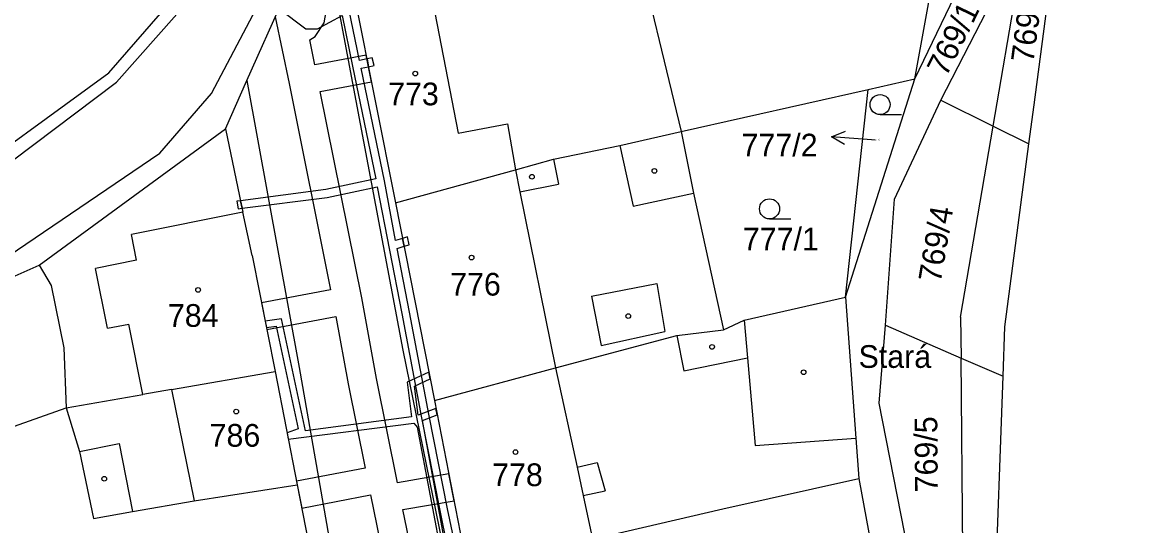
# Model space of a CAD drawing. Extents: x -785744 to -782822, y -1067550 to -1063910.
# Drawn here: x -783575 to -783491.4, y -1065965.9 to -1065928.2 of the extents above; entities that cross this region are included whole.
import ezdxf

# ---------------------------------------------------------------- set-up
doc = ezdxf.new("R2010")
doc.units = 0
for name, color, linetype in [('Hranice kat_území', 7, 'Continuous'), ('Hranice parcel', 7, 'Continuous'), ('Parcelní čísla', 7, 'Continuous'), ('Pop_ČP_popisy', 7, 'Continuous'), ('Vnitřní kresba', 7, 'Continuous'), ('Věcná břemena k části', 7, 'Continuous'), ('Značky budov', 7, 'Continuous'), ('Značky kultur', 7, 'Continuous')]:
    doc.layers.add(name, color=color, linetype=linetype)

msp = doc.modelspace()

# ---------------------------------------------------------------- linework, layer by layer
at = {"layer": 'Hranice kat_území'}
msp.add_lwpolyline([(-783491.43, -1066022.73), (-783503.64, -1066019.71), (-783503.03, -1065995.87), (-783502.94, -1065992.56), (-783502.19, -1065971.77), (-783501.58, -1065954.72), (-783501.45, -1065951.02), (-783499.65, -1065937.33), (-783499.26, -1065934.4), (-783496.78, -1065915.6)], dxfattribs=at)
at = {"layer": 'Hranice parcel'}
msp.add_line((-783508.51, -1065968.59), (-783510.86, -1065956.74), dxfattribs=at)
for points in [[(-783508.17, -1065932.46), (-783504.93, -1065914.64)], [(-783558.17, -1065932.59), (-783552.63, -1065920.19)], [(-783529.34, -1065921.22), (-783525.67, -1065936.41)], [(-783508.17, -1065932.46), (-783504.53, -1065924.88)], [(-783568.48, -1065932.01), (-783562.61, -1065925.23)], [(-783506.23, -1065934.06), (-783501.95, -1065925.7)], [(-783550.07, -1065926.45), (-783547.04, -1065941.74)], [(-783581.1, -1065941.18), (-783568.48, -1065932.01)], [(-783513.36, -1065948.8), (-783508.17, -1065932.46)], [(-783511.68, -1065933.25), (-783508.17, -1065932.46)], [(-783559.77, -1065936.19), (-783558.17, -1065932.59)], [(-783525.67, -1065936.41), (-783511.68, -1065933.25)], [(-783513.36, -1065948.8), (-783511.68, -1065933.25)], [(-783509.69, -1065941.47), (-783506.23, -1065934.06)], [(-783506.23, -1065934.06), (-783502.31, -1065936.01)], [(-783573.7, -1065946.41), (-783559.77, -1065936.19)], [(-783559.77, -1065936.19), (-783558.45, -1065942.44)], [(-783530.25, -1065937.44), (-783525.67, -1065936.41)], [(-783525.67, -1065936.41), (-783524.75, -1065941.02)], [(-783502.31, -1065936.01), (-783499.65, -1065937.33)], [(-783535.21, -1065938.47), (-783530.25, -1065937.44)], [(-783538.07, -1065939.26), (-783535.21, -1065938.47)], [(-783547.04, -1065941.74), (-783538.07, -1065939.26)], [(-783524.75, -1065941.02), (-783522.5, -1065951.25)], [(-783510.38, -1065950.9), (-783509.69, -1065941.47)], [(-783557.77, -1065945.67), (-783558.45, -1065942.44)], [(-783547.04, -1065941.74), (-783544.13, -1065956.52)], [(-783557.77, -1065945.67), (-783556.05, -1065954.37)], [(-783596.86, -1065956.69), (-783573.7, -1065946.41)], [(-783573.7, -1065946.41), (-783572.8, -1065947.93)], [(-783572.8, -1065947.93), (-783571.86, -1065952.58)], [(-783520.95, -1065950.51), (-783513.36, -1065948.8)], [(-783513.36, -1065948.8), (-783512.59, -1065959.34)], [(-783522.5, -1065951.25), (-783520.95, -1065950.51)], [(-783535.06, -1065954.08), (-783526, -1065951.66)], [(-783526, -1065951.66), (-783522.5, -1065951.25)], [(-783510.86, -1065956.74), (-783510.38, -1065950.9)], [(-783510.38, -1065950.9), (-783504.72, -1065953.36)], [(-783571.86, -1065952.58), (-783571.69, -1065957.09)], [(-783544.13, -1065956.52), (-783535.06, -1065954.08)], [(-783504.72, -1065953.36), (-783501.58, -1065954.72)], [(-783563.8, -1065955.71), (-783556.05, -1065954.37)], [(-783556.05, -1065954.37), (-783554.39, -1065962.84)], [(-783563.8, -1065955.71), (-783565.95, -1065956.08)], [(-783571.69, -1065957.09), (-783565.95, -1065956.08)], [(-783544.13, -1065956.52), (-783541.67, -1065969.11)], [(-783590.48, -1065963.75), (-783571.69, -1065957.09)], [(-783571.69, -1065957.09), (-783570.68, -1065960.34)], [(-783512.59, -1065959.34), (-783512.37, -1065962.37)], [(-783570.68, -1065960.34), (-783569.63, -1065965.37)], [(-783522.54, -1065964.64), (-783512.37, -1065962.37)], [(-783512.37, -1065962.37), (-783511.63, -1065966.43)], [(-783562.1, -1065964.05), (-783554.39, -1065962.84)], [(-783554.39, -1065962.84), (-783553.14, -1065969.23)], [(-783566.71, -1065964.84), (-783562.1, -1065964.05)], [(-783569.63, -1065965.37), (-783566.71, -1065964.84)], [(-783532.1, -1065966.87), (-783522.54, -1065964.64)]]:
    msp.add_lwpolyline(points, dxfattribs=at)
at = {"layer": 'Pop_ČP_popisy'}
msp.add_line((-783511.42, -1065937.03), (-783514.411, -1065936.801), dxfattribs=at)
for points in [[(-783513.452, -1065937.376), (-783514.411, -1065936.801), (-783513.376, -1065936.379)], [(-783511.15, -1065937.05), (-783511.42, -1065937.03)]]:
    msp.add_lwpolyline(points, dxfattribs=at)
at = {"layer": 'Vnitřní kresba'}
msp.add_line((-783504.57, -1065970.58), (-783504.72, -1065953.36), dxfattribs=at)
for points in [[(-783502.31, -1065936.01), (-783498.68, -1065914.73)], [(-783560.8, -1065933.56), (-783552.93, -1065918.58)], [(-783552.63, -1065920.19), (-783546.49, -1065952.76)], [(-783544.56, -1065925.06), (-783542.36, -1065936.52)], [(-783567.92, -1065932.71), (-783561.84, -1065925.82)], [(-783580.3, -1065942.05), (-783567.92, -1065932.71)], [(-783558.17, -1065932.59), (-783554.24, -1065954.05)], [(-783564.68, -1065938.03), (-783560.8, -1065933.56)], [(-783542.36, -1065936.52), (-783538.66, -1065935.82)], [(-783538.66, -1065935.82), (-783538.07, -1065939.26)], [(-783504.75, -1065950.3), (-783502.31, -1065936.01)], [(-783530.25, -1065937.44), (-783529.26, -1065941.99)], [(-783577.38, -1065946.63), (-783564.68, -1065938.03)], [(-783535.21, -1065938.47), (-783534.83, -1065940.33)], [(-783538.07, -1065939.26), (-783537.73, -1065940.92)], [(-783537.73, -1065940.92), (-783534.83, -1065940.33)], [(-783537.73, -1065940.92), (-783535.06, -1065954.08)], [(-783529.26, -1065941.99), (-783524.75, -1065941.02)], [(-783558.45, -1065942.44), (-783566.79, -1065944.12)], [(-783566.41, -1065946.04), (-783566.79, -1065944.12)], [(-783566.41, -1065946.04), (-783569.48, -1065946.65)], [(-783568.6, -1065951.13), (-783569.48, -1065946.65)], [(-783532.37, -1065948.73), (-783527.48, -1065947.77)], [(-783527.48, -1065947.77), (-783526.88, -1065951.36)], [(-783532.37, -1065948.73), (-783531.65, -1065952.42)], [(-783568.6, -1065951.13), (-783567, -1065950.82)], [(-783565.95, -1065956.08), (-783567, -1065950.82)], [(-783520.95, -1065950.51), (-783520.69, -1065953.35)], [(-783504.75, -1065950.3), (-783504.72, -1065953.36)], [(-783531.65, -1065952.42), (-783526.88, -1065951.36)], [(-783526, -1065951.66), (-783525.47, -1065954.3)], [(-783546.49, -1065952.76), (-783536.56, -1066001.4)], [(-783554.24, -1065954.05), (-783551.86, -1065967.73)], [(-783535.06, -1065954.08), (-783533.45, -1065961.53)], [(-783525.47, -1065954.3), (-783520.69, -1065953.35)], [(-783520.69, -1065953.35), (-783520.12, -1065959.9)], [(-783563.8, -1065955.71), (-783562.1, -1065964.05)], [(-783570.68, -1065960.34), (-783567.72, -1065959.74)], [(-783567.72, -1065959.74), (-783566.71, -1065964.84)], [(-783520.12, -1065959.9), (-783512.59, -1065959.34)], [(-783533.45, -1065961.53), (-783531.94, -1065961.17)], [(-783533.45, -1065961.53), (-783532.99, -1065963.63)], [(-783531.94, -1065961.17), (-783531.35, -1065963.28)], [(-783532.99, -1065963.63), (-783531.35, -1065963.28)], [(-783532.99, -1065963.63), (-783532.29, -1065966.91)]]:
    msp.add_lwpolyline(points, dxfattribs=at)
at = {"layer": 'Věcná břemena k části'}
for points in [[(-783555.76, -1065927.2), (-783553.74, -1065928.71), (-783552.88, -1065928.72), (-783551.04, -1065927.73), (-783550.25, -1065931.5), (-783548.51, -1065939.94), (-783552.24, -1065940.74)], [(-783552.37, -1065928.28), (-783552.18, -1065927.15)], [(-783542.16, -1065969.35), (-783543.15, -1065964.65), (-783544.52, -1065957.68), (-783545.98, -1065949.91), (-783546.92, -1065945.15), (-783546.4, -1065944.99), (-783546.52, -1065944.4), (-783547.04, -1065944.56), (-783547.87, -1065940.1), (-783549.61, -1065931.67), (-783549.06, -1065931.56), (-783549.17, -1065930.97), (-783549.73, -1065931.08), (-783550.53, -1065927.23)], [(-783556.04, -1065927.82), (-783554.99, -1065932.82)], [(-783553.04, -1065929.3), (-783552.37, -1065928.28)], [(-783553.45, -1065929.53), (-783553.04, -1065929.3)], [(-783553.07, -1065931.41), (-783553.45, -1065929.53)], [(-783549.23, -1065930.7), (-783553.07, -1065931.41)], [(-783548.83, -1065932.69), (-783549.23, -1065930.7)], [(-783548.79, -1065930.89), (-783549.17, -1065930.97)], [(-783549.17, -1065930.97), (-783549.06, -1065931.56)], [(-783549.06, -1065931.56), (-783548.63, -1065931.47)], [(-783548.63, -1065931.47), (-783548.79, -1065930.89)], [(-783554.99, -1065932.82), (-783551.89, -1065948.24)], [(-783552.67, -1065933.41), (-783548.83, -1065932.69)], [(-783549.57, -1065948.84), (-783552.67, -1065933.41)], [(-783552.24, -1065940.74), (-783558.63, -1065941.59), (-783558.51, -1065942.15), (-783552.14, -1065941.34), (-783548.4, -1065940.53), (-783546.56, -1065950.03), (-783545.1, -1065957.82), (-783543.73, -1065964.77), (-783540.89, -1065978.85)], [(-783558.63, -1065941.59), (-783558.92, -1065941.62)], [(-783558.92, -1065941.62), (-783558.8, -1065942.18)], [(-783558.51, -1065942.15), (-783558.63, -1065941.59)], [(-783558.8, -1065942.18), (-783558.51, -1065942.15)], [(-783546.13, -1065944.28), (-783546.52, -1065944.4)], [(-783546.52, -1065944.4), (-783546.4, -1065944.99)], [(-783546.4, -1065944.99), (-783546.02, -1065944.87)], [(-783546.02, -1065944.87), (-783546.13, -1065944.28)], [(-783551.89, -1065948.24), (-783557.07, -1065949.22)], [(-783548.47, -1065954.88), (-783549.57, -1065948.84)], [(-783557.07, -1065949.22), (-783556.67, -1065951.22)], [(-783555.56, -1065950.41), (-783556.8, -1065950.59)], [(-783556.8, -1065950.59), (-783556.7, -1065951.08)], [(-783556.67, -1065951.22), (-783551.51, -1065950.24)], [(-783553.77, -1065958.8), (-783555.56, -1065950.41)], [(-783551.51, -1065950.24), (-783550.59, -1065955.28)], [(-783556.7, -1065951.08), (-783555.96, -1065950.97)], [(-783555.96, -1065950.97), (-783554.33, -1065958.66)], [(-783546.89, -1065962.69), (-783548.47, -1065954.88)], [(-783544.54, -1065954.42), (-783546.16, -1065955.17)], [(-783545.62, -1065955.47), (-783544.44, -1065954.92)], [(-783544.44, -1065954.92), (-783544.54, -1065954.42)], [(-783550.59, -1065955.28), (-783549.31, -1065961.59)], [(-783546.16, -1065955.17), (-783545.84, -1065957.75)], [(-783545.35, -1065957.62), (-783545.62, -1065955.47)], [(-783544.01, -1065957.12), (-783545.35, -1065957.62)], [(-783543.92, -1065957.61), (-783544.01, -1065957.12)], [(-783555.06, -1065959.43), (-783545.67, -1065958.23)], [(-783545.84, -1065957.75), (-783553.77, -1065958.8)], [(-783545.67, -1065958.23), (-783545.42, -1065958.53)], [(-783545.01, -1065958.02), (-783543.92, -1065957.61)], [(-783543.12, -1065968.36), (-783545.01, -1065958.02)], [(-783554.33, -1065958.66), (-783555.15, -1065958.94)], [(-783555.15, -1065958.94), (-783555.06, -1065959.43)], [(-783545.42, -1065958.53), (-783541.53, -1065979.09)], [(-783549.31, -1065961.59), (-783554.44, -1065962.58)], [(-783543.05, -1065962.03), (-783546.89, -1065962.69)], [(-783542.66, -1065964.03), (-783543.05, -1065962.03)], [(-783554.44, -1065962.58), (-783554.39, -1065962.84)], [(-783554.39, -1065962.84), (-783554.05, -1065964.58)], [(-783554.05, -1065964.58), (-783548.92, -1065963.6)], [(-783548.92, -1065963.6), (-783546.77, -1065974.09)], [(-783546.5, -1065964.69), (-783542.66, -1065964.03)], [(-783544.43, -1065974.7), (-783546.5, -1065964.69)]]:
    msp.add_lwpolyline(points, dxfattribs=at)
at = {"layer": 'Značky budov'}
for centre in [(-783545.56, -1065932.07), (-783536.83, -1065939.79), (-783527.66, -1065939.35), (-783541.35, -1065945.84), (-783561.81, -1065948.26), (-783529.62, -1065950.21), (-783523.35, -1065952.52), (-783516.5, -1065954.42), (-783558.96, -1065957.36), (-783538.06, -1065960.39), (-783568.83, -1065962.39)]:
    msp.add_circle(centre, 0.175, dxfattribs=at)
at = {"layer": 'Značky kultur'}
for p, q in [((-783510.78, -1065935.14), (-783509.18, -1065935.14)), ((-783519.05, -1065942.94), (-783517.45, -1065942.94))]:
    msp.add_line(p, q, dxfattribs=at)
for centre in [(-783510.78, -1065934.39), (-783519.05, -1065942.19)]:
    msp.add_circle(centre, 0.75, dxfattribs=at)

# ---------------------------------------------------------------- texts
at = {"layer": 'Parcelní čísla'}
for s, rotation, p in [('769/6', 82.42515, (-783499.31, -1065931.31)), ('769/1', 63.54261, (-783505.83, -1065932.37)), ('769/4', 80.33679, (-783506.25, -1065947.77)), ('769/5', 90.4383, (-783506.46, -1065963.4))]:
    msp.add_text(s, height=1.7, rotation=rotation, dxfattribs=at).set_placement(p)
for s, height, p in [('773', 1.7, (-783547.59, -1065934.44)), ('777/2', 0.1, (-783511.15, -1065937.05)), ('777/1', 1.7, (-783521.05, -1065945.3)), ('776', 1.7, (-783542.95, -1065948.68)), ('784', 1.7, (-783564.07, -1065951.02)), ('786', 1.7, (-783560.95, -1065959.99)), ('778', 1.7, (-783539.81, -1065962.94))]:
    msp.add_text(s, height=height, dxfattribs=at).set_placement(p)
at = {"layer": 'Pop_ČP_popisy'}
for s, p in [('777/2', (-783521.146, -1065938.27)), ('Stará', (-783512.39, -1065954.09))]:
    msp.add_text(s, height=1.7, dxfattribs=at).set_placement(p)

doc.saveas('drawing.dxf')
